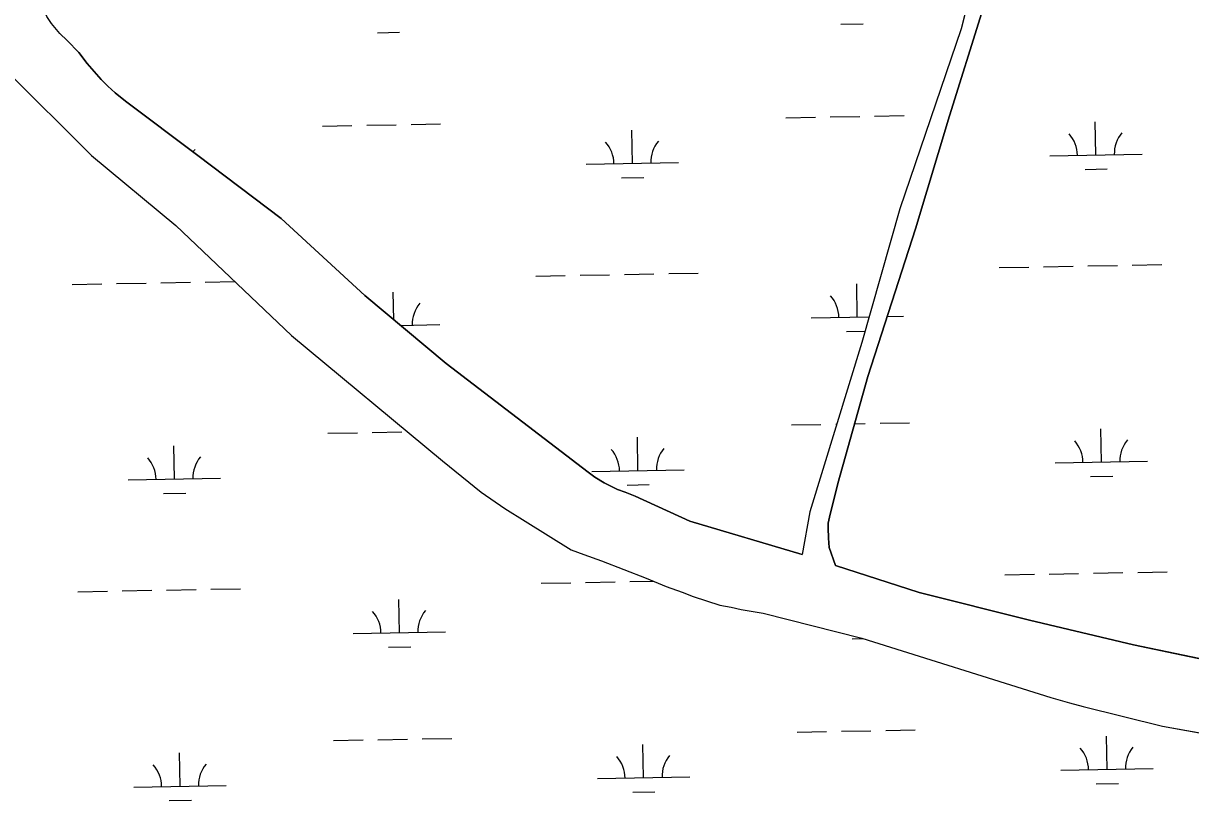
# Model space of a CAD drawing. Extents: x 3957609 to 3995875, y 234277 to 260273.
# Drawn here: x 3979743 to 3981007, y 241034 to 241876 of the extents above; entities that cross this region are included whole.
import ezdxf

# ---------------------------------------------------------------- set-up
doc = ezdxf.new("R2010")
doc.units = 0
doc.layers.add('V-TOPO-SHOR', color=7, linetype='Continuous')
doc.layers.add('V-WETL-SWMP', color=7, linetype='Continuous')

msp = doc.modelspace()

# ---------------------------------------------------------------- linework, layer by layer
at = {"layer": 'V-TOPO-SHOR'}
for points in [[(3979790.807, 241857.06), (3979782.59, 241864.629), (3979773.761, 241875.795), (3979768.744, 241883.174), (3979766.732, 241887.165), (3979765.319, 241891.757), (3979762.69, 241902.542), (3979762.272, 241908.536), (3979762.053, 241914.731), (3979762.432, 241921.127), (3979763.413, 241927.726), (3979766.565, 241942.527), (3979768.748, 241947.53), (3979771.525, 241954.733), (3979797.074, 242031.555), (3979859.523, 242198.029), (3979861.086, 242210.426), (3979864.217, 242232.22), (3979879, 242300.617), (3979882.93, 242322.414), (3979888.441, 242350.212), (3979892.99, 242366.215), (3979906.263, 242405.029), (3979932.86, 242465.467)], [(3980790.513, 241997.016), (3980758.522, 241870.007), (3980692.158, 241674.939), (3980651.227, 241530.117), (3980594.823, 241347.073), (3980586.342, 241300.661)], [(3980815.511, 241992.094), (3980780.853, 241887.661), (3980746.016, 241775.633), (3980709.013, 241653.406), (3980657.735, 241493.361), (3980624.91, 241377.744), (3980616.026, 241341.142), (3980614.647, 241334.742), (3980614.662, 241329.546), (3980615.096, 241318.354), (3980615.727, 241308.363), (3980622.579, 241288.877)], [(3979790.807, 241857.06), (3979803.238, 241844.106), (3979812.466, 241832.342), (3979827.308, 241815), (3979834.527, 241807.627), (3979842.541, 241800.656), (3979853.762, 241791.696), (3979932.287, 241732.775), (3980022.431, 241664.496), (3980113.021, 241581.028), (3980201.183, 241507.347), (3980354.633, 241389.696), (3980362.045, 241384.322), (3980372.058, 241378.157), (3980386.668, 241371.206), (3980394.87, 241368.233), (3980405.477, 241363.868), (3980464.717, 241336.667), (3980586.342, 241300.661)], [(3979724.349, 241825.279), (3979817.169, 241732.721), (3979908.427, 241656.739), (3980033.579, 241537.756), (3980197.06, 241402.008), (3980239.061, 241368.075), (3980264.433, 241350.368), (3980286.478, 241336.87), (3980336.31, 241305.674), (3980349.888, 241300.591), (3980369.201, 241293.716), (3980417.484, 241275.176), (3980439.216, 241265.896), (3980456.415, 241259.92), (3980468.486, 241255.134), (3980497.451, 241245.879), (3980509.513, 241243.503), (3980520.374, 241241.126), (3980544.196, 241237.277), (3980650.983, 241210.172), (3980855.845, 241145.988), (3980876.056, 241140.022), (3980890.538, 241136.147), (3980976.507, 241115.008), (3981098.651, 241092.771)], [(3980622.579, 241288.877), (3980712.98, 241259.476), (3980832.587, 241229.458), (3980945.191, 241203.018), (3981072.582, 241176.224)]]:
    msp.add_lwpolyline(points, dxfattribs=at)
at = {"layer": 'V-WETL-SWMP'}
for p, q in [((3980790.513, 241997.015), (3980758.521, 241870.006)), ((3980746.017, 241775.634), (3980780.852, 241887.661)), ((3979782.59, 241864.628), (3979773.762, 241875.794)), ((3980628.389, 241874.761), (3980652.385, 241875.197)), ((3979790.807, 241857.059), (3979782.59, 241864.628)), ((3980126.564, 241865.636), (3980150.56, 241866.073)), ((3980758.521, 241870.006), (3980692.159, 241674.94)), ((3979803.238, 241844.106), (3979790.807, 241857.059)), ((3979812.467, 241832.342), (3979803.238, 241844.106)), ((3979724.35, 241825.279), (3979817.168, 241732.722)), ((3979827.309, 241814.999), (3979812.467, 241832.342)), ((3979834.527, 241807.626), (3979827.309, 241814.999)), ((3979842.542, 241800.655), (3979834.527, 241807.626)), ((3979853.762, 241791.696), (3979842.542, 241800.655)), ((3979932.286, 241732.775), (3979853.762, 241791.696)), ((3980568.809, 241773.66), (3980600.804, 241774.242)), ((3980616.801, 241774.533), (3980648.796, 241775.115)), ((3980664.793, 241775.406), (3980696.788, 241775.987)), ((3980709.013, 241653.406), (3980746.017, 241775.634)), ((3980066.984, 241764.536), (3980098.979, 241765.117)), ((3980114.976, 241765.408), (3980146.971, 241765.99)), ((3980162.968, 241766.281), (3980194.963, 241766.863)), ((3980402.617, 241724.201), (3980401.962, 241760.195)), ((3980904.442, 241733.325), (3980903.788, 241769.319)), ((3979817.168, 241732.722), (3979908.428, 241656.739)), ((3980022.431, 241664.496), (3979932.286, 241732.775)), ((3980854.45, 241732.416), (3980954.434, 241734.234)), ((3980352.625, 241723.292), (3980452.609, 241725.11)), ((3980390.899, 241708.554), (3980414.896, 241708.99)), ((3980892.725, 241717.679), (3980916.721, 241718.115)), ((3980692.159, 241674.94), (3980651.227, 241530.117)), ((3979908.428, 241656.739), (3980033.578, 241537.755)), ((3980113.021, 241581.029), (3980022.431, 241664.496)), ((3980657.735, 241493.362), (3980709.013, 241653.406)), ((3980799.799, 241611.332), (3980831.793, 241611.914)), ((3980847.791, 241612.205), (3980879.785, 241612.786)), ((3980895.783, 241613.077), (3980927.777, 241613.659)), ((3980943.775, 241613.95), (3980975.769, 241614.532)), ((3979796.149, 241593.082), (3979828.143, 241593.664)), ((3979844.141, 241593.955), (3979876.135, 241594.537)), ((3979892.133, 241594.828), (3979924.127, 241595.409)), ((3979940.125, 241595.7), (3979972.02, 241596.28)), ((3980297.974, 241602.207), (3980329.968, 241602.789)), ((3980345.966, 241603.08), (3980377.96, 241603.662)), ((3980393.958, 241603.952), (3980425.952, 241604.534)), ((3980441.95, 241604.825), (3980473.944, 241605.407)), ((3980646.155, 241557.788), (3980645.5, 241593.782)), ((3980201.183, 241507.348), (3980113.021, 241581.029)), ((3980144.215, 241554.959), (3980143.675, 241584.657)), ((3980596.163, 241556.879), (3980659.114, 241558.023)), ((3980678.566, 241558.377), (3980696.146, 241558.697)), ((3980151.59, 241548.795), (3980194.321, 241549.572)), ((3980033.578, 241537.755), (3980197.06, 241402.008)), ((3980634.437, 241542.141), (3980654.73, 241542.51)), ((3980651.227, 241530.117), (3980594.822, 241347.073)), ((3980354.634, 241389.696), (3980201.183, 241507.348)), ((3980624.909, 241377.743), (3980657.735, 241493.362)), ((3980622.849, 241441.913), (3980624.054, 241441.935)), ((3980643.233, 241442.284), (3980654.844, 241442.495)), ((3980670.841, 241442.786), (3980702.836, 241443.367)), ((3980073.032, 241431.916), (3980105.027, 241432.497)), ((3980121.024, 241432.788), (3980153.019, 241433.37)), ((3980574.857, 241441.04), (3980606.852, 241441.622)), ((3980910.49, 241400.705), (3980909.836, 241436.699)), ((3979906.84, 241382.456), (3979906.186, 241418.45)), ((3980408.665, 241391.581), (3980408.011, 241427.575)), ((3980197.06, 241402.008), (3980239.061, 241368.075)), ((3980358.673, 241390.672), (3980458.657, 241392.49)), ((3980860.498, 241399.796), (3980960.482, 241401.614)), ((3979856.848, 241381.547), (3979956.832, 241383.365)), ((3980362.045, 241384.322), (3980354.634, 241389.696)), ((3980372.057, 241378.157), (3980362.045, 241384.322)), ((3980898.773, 241385.059), (3980922.769, 241385.495)), ((3979895.123, 241366.809), (3979919.119, 241367.246)), ((3980239.061, 241368.075), (3980264.434, 241350.368)), ((3980386.668, 241371.206), (3980372.057, 241378.157)), ((3980394.871, 241368.233), (3980386.668, 241371.206)), ((3980405.477, 241363.868), (3980394.871, 241368.233)), ((3980396.948, 241375.934), (3980420.944, 241376.37)), ((3980616.026, 241341.141), (3980624.909, 241377.743)), ((3980464.718, 241336.667), (3980405.477, 241363.868)), ((3980264.434, 241350.368), (3980286.479, 241336.87)), ((3980594.822, 241347.073), (3980586.343, 241300.661)), ((3980614.647, 241334.741), (3980616.026, 241341.141)), ((3980286.479, 241336.87), (3980336.309, 241305.674)), ((3980586.343, 241300.661), (3980464.718, 241336.667)), ((3980614.662, 241329.545), (3980614.647, 241334.741)), ((3980615.096, 241318.354), (3980614.662, 241329.545)), ((3980615.726, 241308.363), (3980615.096, 241318.354)), ((3980336.309, 241305.674), (3980349.888, 241300.591)), ((3980622.58, 241288.876), (3980615.726, 241308.363)), ((3980349.888, 241300.591), (3980369.2, 241293.716)), ((3980369.2, 241293.716), (3980417.484, 241275.175)), ((3980712.98, 241259.475), (3980622.58, 241288.876)), ((3980805.847, 241278.712), (3980837.841, 241279.294)), ((3980853.839, 241279.584), (3980885.833, 241280.166)), ((3980901.831, 241280.457), (3980933.825, 241281.039)), ((3980949.823, 241281.33), (3980981.818, 241281.912)), ((3980304.022, 241269.587), (3980336.016, 241270.169)), ((3980352.014, 241270.46), (3980384.009, 241271.042)), ((3980400.006, 241271.332), (3980425.402, 241271.794)), ((3980417.484, 241275.175), (3980439.215, 241265.896)), ((3980439.215, 241265.896), (3980456.414, 241259.92)), ((3979802.197, 241260.462), (3979834.191, 241261.044)), ((3979850.189, 241261.335), (3979882.183, 241261.917)), ((3979898.181, 241262.208), (3979930.176, 241262.789)), ((3979946.173, 241263.08), (3979978.168, 241263.662)), ((3980456.414, 241259.92), (3980468.485, 241255.134)), ((3980468.485, 241255.134), (3980497.45, 241245.878)), ((3980832.588, 241229.459), (3980712.98, 241259.475)), ((3980150.378, 241216.043), (3980149.723, 241252.037)), ((3980497.45, 241245.878), (3980509.514, 241243.503)), ((3980509.514, 241243.503), (3980520.373, 241241.125)), ((3980520.373, 241241.125), (3980544.197, 241237.278)), ((3980544.197, 241237.278), (3980650.983, 241210.173)), ((3980945.19, 241203.019), (3980832.588, 241229.459)), ((3980100.386, 241215.134), (3980200.37, 241216.952)), ((3980640.485, 241209.521), (3980652.374, 241209.737)), ((3980650.983, 241210.173), (3980855.844, 241145.988)), ((3981072.583, 241176.224), (3980945.19, 241203.019)), ((3980138.66, 241200.396), (3980162.656, 241200.833)), ((3980855.844, 241145.988), (3980876.057, 241140.021)), ((3980876.057, 241140.021), (3980890.537, 241136.147)), ((3980890.537, 241136.147), (3980976.507, 241115.007)), ((3980976.507, 241115.007), (3981098.651, 241092.77)), ((3980127.073, 241100.168), (3980159.067, 241100.75)), ((3980175.065, 241101.041), (3980207.059, 241101.623)), ((3980580.906, 241108.42), (3980612.9, 241109.002)), ((3980628.898, 241109.293), (3980660.892, 241109.875)), ((3980676.89, 241110.166), (3980708.884, 241110.747)), ((3980916.538, 241068.085), (3980915.884, 241104.079)), ((3980079.08, 241099.296), (3980111.075, 241099.877)), ((3980414.713, 241058.961), (3980414.059, 241094.955)), ((3979912.888, 241049.836), (3979912.234, 241085.83)), ((3980866.547, 241067.176), (3980966.53, 241068.994)), ((3979862.896, 241048.927), (3979962.88, 241050.745)), ((3980364.721, 241058.052), (3980464.705, 241059.87)), ((3980904.821, 241052.439), (3980928.817, 241052.875)), ((3980402.996, 241043.314), (3980426.992, 241043.75)), ((3979901.171, 241034.189), (3979925.167, 241034.626))]:
    msp.add_line(p, q, dxfattribs=at)
for centre, start, end in [((3980347.375, 241723.671), 0.269879, 41.813537), ((3980457.842, 241725.68), 140.269876, 181.813534), ((3980849.2, 241732.796), 0.269879, 41.813537), ((3980959.667, 241734.804), 140.269876, 181.813534), ((3979956.017, 241716.555), 140.269876, 145.180709), ((3980199.555, 241550.142), 140.269876, 181.813534), ((3980590.912, 241557.258), 0.269879, 41.813537), ((3980855.248, 241400.176), 0.269879, 41.813537), ((3980965.715, 241402.184), 140.269876, 181.813534), ((3979851.598, 241381.926), 0.269879, 41.813537), ((3979962.065, 241383.935), 140.269876, 181.813534), ((3980353.423, 241391.051), 0.269879, 41.813537), ((3980463.89, 241393.06), 140.269876, 181.813534), ((3980205.603, 241217.522), 140.269876, 181.813534), ((3980095.135, 241215.513), 0.269879, 41.813537), ((3980861.296, 241067.556), 0.269879, 41.813537), ((3980971.763, 241069.564), 140.269876, 181.813534), ((3980359.471, 241058.431), 0.269879, 41.813537), ((3980469.938, 241060.44), 140.269876, 181.813534), ((3979857.646, 241049.306), 0.269879, 41.813537), ((3979968.113, 241051.315), 140.269876, 181.813534)]:
    msp.add_arc(centre, 35.246, start, end, dxfattribs=at)

doc.saveas('drawing.dxf')
